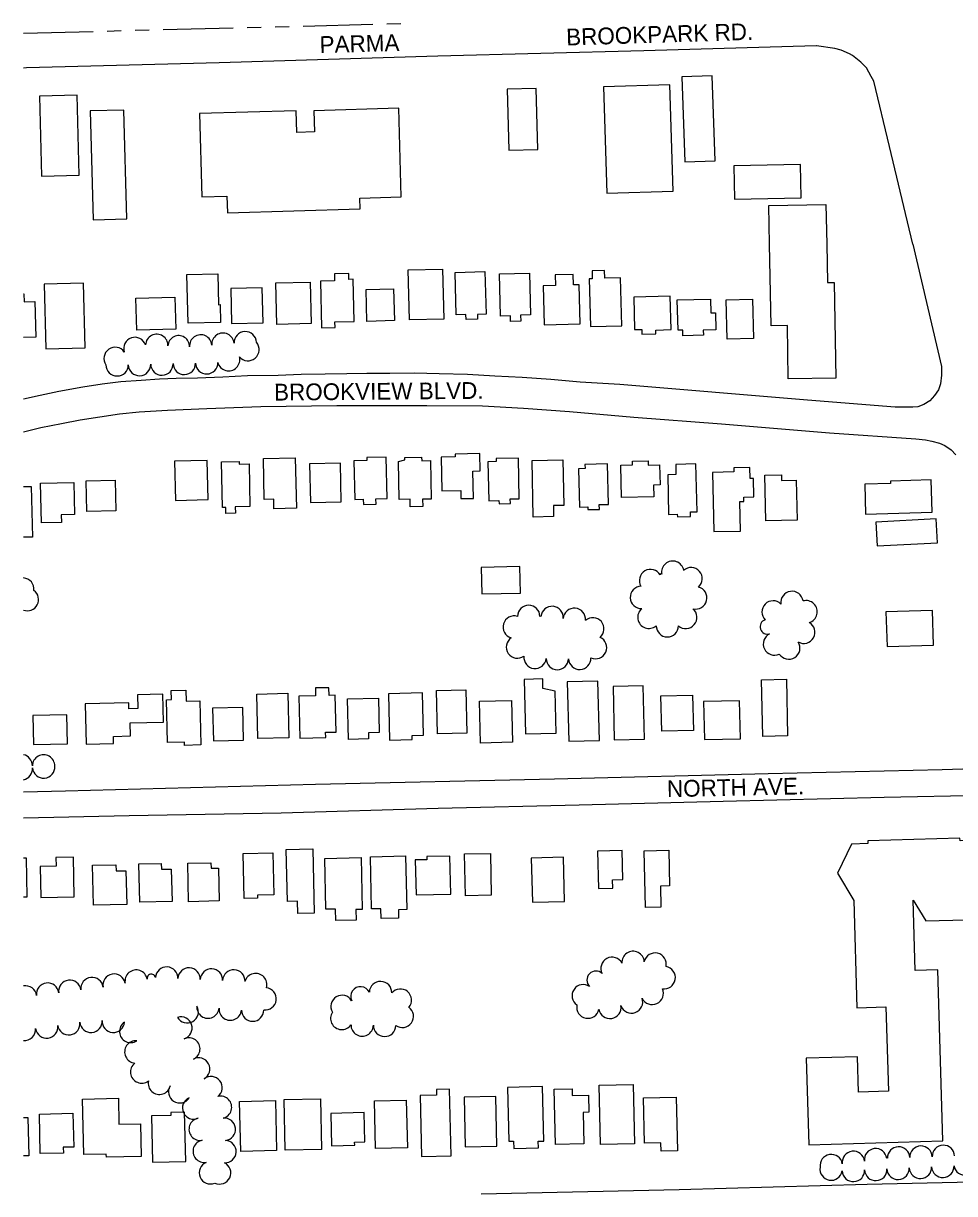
# Model space of a CAD drawing. Extents: x -25029 to 2274964, y -81170 to 687028.
# Drawn here: x -19748 to -18916, y -65597 to -64551 of the extents above; entities that cross this region are included whole.
import ezdxf

# ---------------------------------------------------------------- set-up
doc = ezdxf.new("R2010")
doc.units = 0
for name, color, linetype in [('BLDG', 7, 'Continuous'), ('DIVISIONS', 7, 'Continuous'), ('ROAD', 7, 'Continuous'), ('ROAD-NAME', 7, 'Continuous'), ('TREES', 7, 'Continuous')]:
    doc.layers.add(name, color=color, linetype=linetype)

msp = doc.modelspace()

# ---------------------------------------------------------------- linework, layer by layer
at = {"layer": 'BLDG'}
for p, q in [((-19031.4, -64712.8), (-19030.4, -64748.4)), ((-19748.4, -64965), (-19741.3, -64964.9)), ((-19748.4, -65528.8), (-19744.3, -65528.7))]:
    msp.add_line(p, q, dxfattribs=at)
for points in [[(-19167.7, -64700.9), (-19170.8, -64605.8), (-19230, -64607.7), (-19226.9, -64702.8)], [(-19130.1, -64673.7), (-19132.7, -64597.9), (-19159.8, -64598.8), (-19157.2, -64674.7)], [(-19734.1, -64616.1), (-19732.3, -64687.6), (-19698.4, -64686.7), (-19700.2, -64615.2)], [(-19315.9, -64609.9), (-19314.5, -64664.4), (-19288.7, -64663.7), (-19290.1, -64609.2)], [(-19488.8, -64629), (-19488.3, -64647.9), (-19504.1, -64648.4), (-19504.6, -64629.1), (-19591, -64631.6), (-19588.8, -64706), (-19566.5, -64705.3), (-19566.1, -64720.3), (-19447.3, -64716.8), (-19447.6, -64707.1), (-19410.7, -64706), (-19413, -64626.8)], [(-19688.8, -64629.2), (-19686, -64726.6), (-19655.8, -64725.7), (-19658.6, -64628.4)], [(-19113, -64708.2), (-19053.4, -64707), (-19054, -64677.2), (-19113.6, -64678.4)], [(-19373.8, -64770.5), (-19372.6, -64815.2), (-19403.4, -64816), (-19404.6, -64771.3)], [(-19335.9, -64772.8), (-19334.9, -64810.9), (-19342.6, -64811.1), (-19342.5, -64815.2), (-19352.8, -64815.5), (-19352.9, -64811.2), (-19361.5, -64811.4), (-19362.5, -64773.5)], [(-19213.6, -64821.2), (-19214.7, -64778.3), (-19228.8, -64778.7), (-19229, -64771.9), (-19240.2, -64772.2), (-19240.1, -64779.2), (-19242.7, -64779.2), (-19241.6, -64821.9)], [(-19729.7, -64784.1), (-19728.2, -64841.8), (-19693.2, -64840.9), (-19694.7, -64783.2)], [(-19574.7, -64774.8), (-19573.9, -64802.4), (-19572.6, -64802.3), (-19572.2, -64818.3), (-19601.1, -64819), (-19602.2, -64775.5)], [(-19492.2, -64782.2), (-19491.2, -64819.3), (-19521.9, -64820.1), (-19522.8, -64783)], [(-19469.8, -64822.9), (-19470, -64817.8), (-19452.7, -64817.4), (-19453.6, -64779.7), (-19457.4, -64779.8), (-19457.5, -64774.6), (-19470.3, -64774.9), (-19470.2, -64781.1), (-19483, -64781.4), (-19481.9, -64823.2)], [(-19296.1, -64774.1), (-19295.1, -64811.4), (-19304, -64811.6), (-19303.9, -64817.1), (-19313.1, -64817.3), (-19313.2, -64812.3), (-19321.9, -64812.6), (-19322.9, -64774.8)], [(-19250.8, -64819.4), (-19251.7, -64784.5), (-19256.9, -64784.6), (-19257.1, -64775.4), (-19273, -64775.8), (-19272.8, -64785.2), (-19284, -64785.5), (-19283, -64820.3)], [(-19534, -64818.5), (-19534.9, -64787.2), (-19563.1, -64787.9), (-19562.3, -64819.2)], [(-19417.5, -64788.2), (-19416.8, -64816.6), (-19441.4, -64817.3), (-19442.1, -64788.8)], [(-19202.1, -64824.6), (-19195.8, -64824.5), (-19195.7, -64828.7), (-19183.2, -64828.4), (-19183.3, -64825.1), (-19169.6, -64824.7), (-19170.4, -64794.8), (-19202.8, -64795.7)], [(-19612.2, -64824.2), (-19647, -64825.1), (-19647.8, -64796.5), (-19612.9, -64795.6)], [(-19134.4, -64797.3), (-19134.1, -64809.7), (-19130, -64809.6), (-19129.6, -64824.9), (-19140.8, -64825.2), (-19140.7, -64829.6), (-19159.1, -64830.1), (-19159.2, -64825.1), (-19163.3, -64825.2), (-19164, -64798.1)], [(-19096.7, -64797.3), (-19095.8, -64832.5), (-19119.5, -64833.1), (-19120.4, -64797.9)], [(-19505.4, -64939.2), (-19504.3, -64984.3), (-19524.5, -64984.8), (-19524.7, -64976.2), (-19533.1, -64976.4), (-19533.9, -64939.9)], [(-19441.6, -64938.9), (-19441.5, -64941.6), (-19453, -64941.9), (-19452.2, -64976.5), (-19444.6, -64976.3), (-19444.5, -64980.9), (-19433.2, -64980.6), (-19433.3, -64975.9), (-19423.4, -64975.6), (-19424.3, -64938.5)], [(-19407.4, -64941), (-19407.5, -64938.8), (-19392.5, -64938.5), (-19392.4, -64941.9), (-19384.7, -64941.7), (-19383.9, -64976.1), (-19391.6, -64976.3), (-19391.5, -64982.7), (-19402.7, -64982.9), (-19402.8, -64976.2), (-19412.5, -64976.4), (-19413.3, -64942.6)], [(-19357.4, -64968.3), (-19357.3, -64975.7), (-19346.1, -64975.5), (-19346.7, -64951.1), (-19340.1, -64951), (-19340.4, -64935.5), (-19362.6, -64936), (-19362.5, -64938.4), (-19375, -64938.7), (-19374.3, -64968.7)], [(-19325.8, -64939.9), (-19325.8, -64942.5), (-19333.2, -64942.7), (-19332.4, -64977.7), (-19323.4, -64977.5), (-19323.3, -64980.4), (-19313.2, -64980.2), (-19313.3, -64976), (-19305.2, -64975.8), (-19306, -64939.4)], [(-19266.4, -64940.9), (-19265.5, -64981.7), (-19274.7, -64981.9), (-19274.5, -64991.8), (-19292.7, -64992.2), (-19293.8, -64941.6)], [(-19613.2, -64942.3), (-19612.4, -64977.3), (-19583.3, -64976.6), (-19584.1, -64941.7)], [(-19559.1, -64983.1), (-19558.9, -64988.8), (-19567.5, -64989), (-19567.6, -64983.6), (-19570.4, -64983.6), (-19571.4, -64942.9), (-19555.6, -64942.6), (-19555.6, -64944.8), (-19546.7, -64944.5), (-19545.9, -64982.8)], [(-19492.7, -64944.6), (-19491.9, -64979.2), (-19464.3, -64978.6), (-19465.1, -64943.9)], [(-19246.5, -64945.2), (-19246.4, -64948.9), (-19252.2, -64949.1), (-19251.4, -64983.2), (-19244, -64983.1), (-19243.9, -64985.5), (-19233.6, -64985.3), (-19233.7, -64981), (-19225.6, -64980.8), (-19226.4, -64944.7)], [(-19214.4, -64945.8), (-19204.1, -64945.5), (-19204.1, -64942.3), (-19190.1, -64942), (-19190, -64945.9), (-19179.8, -64945.6), (-19179.4, -64963.4), (-19185.4, -64963.6), (-19185.1, -64974), (-19213.9, -64974.7), (-19214.6, -64946.3)], [(-19165.4, -64945.2), (-19165.2, -64954.1), (-19172.6, -64954.3), (-19171.8, -64989.8), (-19164, -64989.6), (-19163.9, -64992), (-19152.1, -64991.7), (-19152.2, -64987.6), (-19146.3, -64987.5), (-19147.3, -64944.7)], [(-19107.4, -65004.7), (-19108, -64978.4), (-19104.4, -64978.4), (-19104.5, -64974.4), (-19095.5, -64974.2), (-19095.9, -64957.6), (-19099, -64957.7), (-19099.2, -64948), (-19113.6, -64948.3), (-19113.5, -64951.9), (-19132.6, -64952.3), (-19131.4, -65005.2)], [(-19703.4, -64961.3), (-19702.8, -64990), (-19714.6, -64990.2), (-19714.4, -64996.9), (-19732.3, -64997.3), (-19733.1, -64962)], [(-19666.5, -64959.3), (-19665.8, -64986.6), (-19691.6, -64987.2), (-19692.2, -64959.9)], [(-19070.9, -64954.3), (-19070.8, -64959.4), (-19057.7, -64959.1), (-19056.9, -64995), (-19084.9, -64995.6), (-19085.8, -64954.6)], [(-18937, -64959), (-18973.6, -64960), (-18973.5, -64962.2), (-18996.4, -64962.8), (-18995.7, -64989.5), (-18936.2, -64987.9)], [(-18932.7, -64993.9), (-18986.6, -64996.6), (-18985.5, -65018), (-18931.6, -65015.2)], [(-19338.8, -65060.9), (-19304.1, -65060.1), (-19304.6, -65036.3), (-19339.3, -65037.1)], [(-18976.5, -65107.9), (-18934.9, -65106.6), (-18935.9, -65075.6), (-18977.5, -65076.9)], [(-19284.1, -65145.3), (-19284.3, -65136.8), (-19300.9, -65137.2), (-19299.8, -65185.8), (-19272.2, -65185.2), (-19273, -65147.7)], [(-19262.3, -65139.5), (-19261, -65192.5), (-19233.6, -65191.9), (-19234.9, -65138.8)], [(-19066.5, -65137), (-19065.4, -65187.8), (-19087.7, -65188.3), (-19088.9, -65137.5)], [(-19604.3, -65196.2), (-19604.4, -65193.4), (-19619.6, -65193.7), (-19620.5, -65155.4), (-19616, -65155.2), (-19616.2, -65147.3), (-19603.1, -65147), (-19602.9, -65156.7), (-19590.8, -65156.4), (-19589.9, -65195.8)], [(-19512, -65149.6), (-19511.1, -65189.4), (-19538.8, -65190), (-19539.8, -65150.3)], [(-19478.2, -65189.3), (-19478.3, -65184.5), (-19468.9, -65184.3), (-19469.7, -65151.4), (-19475.2, -65151.5), (-19475.4, -65144.7), (-19487.4, -65144.9), (-19487.3, -65151.8), (-19502.1, -65152.1), (-19501.2, -65189.8)], [(-19422.2, -65150), (-19421.2, -65191.6), (-19400.9, -65191.1), (-19400.9, -65187.5), (-19390.8, -65187.2), (-19391.7, -65149.3)], [(-19353, -65146.5), (-19352.1, -65185.3), (-19378.4, -65185.9), (-19379.3, -65147.1)], [(-19221.4, -65143.5), (-19220.3, -65191.2), (-19193.3, -65190.6), (-19194.4, -65142.9)], [(-19692.3, -65195), (-19667.7, -65194.5), (-19667.9, -65188.2), (-19652.8, -65187.8), (-19653, -65176.2), (-19623.2, -65175.5), (-19623.8, -65150.5), (-19646.5, -65151.1), (-19646.2, -65163.4), (-19654, -65163.5), (-19654.1, -65158.2), (-19693.1, -65159.1)], [(-19431.1, -65154.1), (-19430.4, -65184.7), (-19440, -65184.9), (-19439.9, -65190.5), (-19457.8, -65190.9), (-19458.7, -65154.7)], [(-19312.3, -65156), (-19311.4, -65193.4), (-19340, -65194.1), (-19340.9, -65156.6)], [(-19150.3, -65151.4), (-19149.5, -65182.8), (-19177.9, -65183.4), (-19178.6, -65152)], [(-19139.8, -65191), (-19107.5, -65190.3), (-19108.3, -65156.4), (-19140.6, -65157.1)], [(-19739.4, -65195.4), (-19709, -65194.7), (-19709.6, -65168.8), (-19740, -65169.5)], [(-19578.6, -65192.1), (-19551.6, -65191.5), (-19552.3, -65162.3), (-19579.3, -65162.9)], [(-18931.2, -65396.8), (-18951.4, -65397.4), (-18953.3, -65334.5), (-18942, -65353.1), (-18905.9, -65352), (-18883.4, -65306.9), (-18898.5, -65281.1), (-18911.3, -65281.5), (-18911.4, -65279.1), (-18993.7, -65281.6), (-18993.6, -65284), (-19008.2, -65284.4), (-19020.8, -65310.3), (-19006.3, -65334.8), (-19003.5, -65430.7), (-18977.5, -65429.9), (-18975.3, -65505.2), (-19002.1, -65506), (-19003, -65474.5), (-19048.8, -65475.8), (-19046.5, -65553.1), (-18926.6, -65549.6)], [(-19719.4, -65296.4), (-19719.2, -65304.3), (-19733.3, -65304.6), (-19732.7, -65332.2), (-19702.9, -65331.5), (-19703.7, -65296)], [(-19525.4, -65292.3), (-19524.6, -65329.7), (-19539.3, -65330), (-19539.3, -65332.8), (-19551.2, -65333), (-19552.1, -65292.9)], [(-19489.7, -65288.7), (-19488.4, -65346.1), (-19503.2, -65346.4), (-19503.5, -65335.5), (-19512.4, -65335.7), (-19513.5, -65289.3)], [(-19446.6, -65296.4), (-19445.5, -65342.9), (-19451.4, -65343), (-19451.1, -65352.3), (-19469.2, -65352.7), (-19469.4, -65342.5), (-19478, -65342.7), (-19479.1, -65297.2)], [(-19406.9, -65295), (-19405.8, -65342.9), (-19413.3, -65343.1), (-19413.2, -65350.6), (-19428.7, -65350.9), (-19428.9, -65342.2), (-19437.2, -65342.4), (-19438.3, -65295.8)], [(-19387.9, -65295.6), (-19387.8, -65298.4), (-19398.2, -65298.6), (-19397.5, -65329.9), (-19366.5, -65329.2), (-19367.3, -65295.1)], [(-19331, -65292.7), (-19330.2, -65330.1), (-19353.2, -65330.6), (-19354.1, -65293.2)], [(-19294.5, -65296.9), (-19293.5, -65336.4), (-19264.9, -65335.7), (-19265.8, -65296.2)], [(-19235.2, -65290.7), (-19234.4, -65324), (-19221.6, -65323.7), (-19221.8, -65316.3), (-19212.8, -65316.1), (-19213.4, -65290.2)], [(-19171.7, -65290), (-19171, -65321.7), (-19179.1, -65321.9), (-19178.7, -65340.8), (-19192.3, -65341.1), (-19193.5, -65290.5)], [(-19665.7, -65302.9), (-19665.6, -65308.4), (-19656.7, -65308.2), (-19656, -65338.5), (-19685.7, -65339.1), (-19686.6, -65303.4)], [(-19625.2, -65301.7), (-19625.1, -65306.9), (-19616.2, -65306.7), (-19615.5, -65335.7), (-19644.4, -65336.4), (-19645.2, -65302.1)], [(-19580.9, -65301.1), (-19580.7, -65306), (-19574, -65305.8), (-19573.3, -65335.2), (-19600.7, -65335.9), (-19601.5, -65301.6)], [(-19366.1, -65562.9), (-19367.5, -65503.5), (-19379.3, -65503.8), (-19379.2, -65508.8), (-19393.9, -65509.2), (-19392.6, -65563.5)], [(-19310.3, -65549.9), (-19310.2, -65556.4), (-19288, -65555.9), (-19288.2, -65549.9), (-19283.3, -65549.8), (-19284.5, -65501.2), (-19315.8, -65501.9), (-19314.7, -65550)], [(-19258, -65503.1), (-19257.9, -65509), (-19243.4, -65508.7), (-19243, -65524), (-19248.1, -65524.2), (-19247.4, -65552.4), (-19272.8, -65553), (-19273.9, -65503.5)], [(-19203.3, -65499.3), (-19202.1, -65552.3), (-19232.7, -65553), (-19233.9, -65500)], [(-19663.5, -65511.6), (-19663, -65534.8), (-19643.7, -65534.4), (-19643, -65563.5), (-19674.2, -65564.2), (-19674.3, -65561.4), (-19694.5, -65561.9), (-19695.7, -65512.3)], [(-19523.1, -65513.7), (-19522.1, -65558.2), (-19554, -65559), (-19555.1, -65514.4)], [(-19482.9, -65512.1), (-19481.9, -65557.3), (-19514.4, -65558), (-19515.4, -65512.8)], [(-19406.2, -65513.2), (-19405.2, -65556), (-19433.6, -65556.6), (-19434.5, -65513.9)], [(-19325.2, -65554.3), (-19326.2, -65510), (-19354.6, -65510.6), (-19353.6, -65554.9)], [(-19164.9, -65510.5), (-19163.8, -65558.4), (-19178.4, -65558.7), (-19178.6, -65551.3), (-19193.4, -65551.6), (-19194.3, -65511.2)], [(-19704.1, -65525), (-19703.4, -65555.2), (-19712.7, -65555.4), (-19712.6, -65560.5), (-19733.3, -65561), (-19734.1, -65525.7)], [(-19616.7, -65524.2), (-19616.6, -65526.9), (-19633.8, -65527.3), (-19632.9, -65568.6), (-19603.3, -65568), (-19604.3, -65524)], [(-19473, -65554), (-19452.3, -65553.6), (-19452.4, -65550.8), (-19443.2, -65550.5), (-19443.8, -65524.4), (-19473.6, -65525.1)]]:
    msp.add_lwpolyline(points, close=True, dxfattribs=at)
for points in [[(-19081.6, -64748.4), (-19082.1, -64713.7), (-19031.4, -64712.8)], [(-19030.4, -64748.4), (-19029.7, -64782.7), (-19023.9, -64782.6), (-19022.3, -64867.9), (-19064.8, -64868.7), (-19065.6, -64821), (-19080.2, -64821.3), (-19081.6, -64748.4)], [(-19748.4, -64792.6), (-19747.9, -64792.6), (-19747.7, -64799.9), (-19738.1, -64799.6), (-19737.3, -64831.3), (-19748.4, -64831.6)], [(-19741.3, -64964.9), (-19740.2, -65010), (-19748.4, -65010.2)], [(-19748.4, -65331.7), (-19744.9, -65331.7), (-19745.7, -65297), (-19748.4, -65297.1)], [(-19744.3, -65528.7), (-19743.5, -65563), (-19748.4, -65563.1)]]:
    msp.add_lwpolyline(points, dxfattribs=at)
at = {"layer": 'DIVISIONS'}
for p, q in [((-19548.4, -64554.6), (-19535.9, -64554.3)), ((-19523.4, -64554), (-19510.9, -64553.7)), ((-19498.4, -64553.4), (-19436, -64551.7)), ((-19423.5, -64551.4), (-19411, -64551.1)), ((-19748.4, -64559.8), (-19685.9, -64558.2)), ((-19673.4, -64557.9), (-19660.9, -64557.5)), ((-19648.4, -64557.2), (-19635.9, -64556.9)), ((-19623.4, -64556.6), (-19560.9, -64555))]:
    msp.add_line(p, q, dxfattribs=at)
at = {"layer": 'ROAD'}
for points in [[(-18953.6, -64748.4), (-18974.5, -64661), (-18988.5, -64602.5), (-18990.6, -64598.5), (-18994.9, -64590.7), (-18999.9, -64585.6), (-19007.5, -64579.8), (-19010, -64578.1), (-19017.7, -64574.9), (-19023.3, -64573.3), (-19039.7, -64571.1), (-19039.9, -64571.2), (-19193.9, -64575.5), (-19378.1, -64580.3), (-19573.4, -64586.2), (-19745.7, -64590.8), (-19748.4, -64590.9)], [(-18953.6, -64748.4), (-18927.8, -64857.7), (-18927.8, -64865.5), (-18928.9, -64873), (-18930.6, -64878.5), (-18934.2, -64883.4), (-18938.3, -64888.2), (-18943.8, -64891.7), (-18949.1, -64893.7), (-18953.6, -64894), (-18969.3, -64894), (-19047.5, -64887.6), (-19215.4, -64873.7), (-19250.7, -64871.5), (-19277, -64869.3), (-19302.5, -64867.6), (-19327, -64866.4), (-19351.6, -64864.8), (-19376.7, -64864.1), (-19399, -64863.6), (-19420.8, -64863.9), (-19441.5, -64863.9), (-19459.4, -64864.2), (-19478.8, -64864.5), (-19500.1, -64864.9), (-19520.8, -64865.6), (-19548, -64866), (-19570, -64867.1), (-19592.9, -64867.9), (-19611.8, -64868.3), (-19626.8, -64868.8), (-19643.1, -64870), (-19661.2, -64871.3), (-19677.9, -64873.3), (-19695.4, -64876), (-19716.6, -64880.1), (-19733.4, -64883.5), (-19748.4, -64886.8)], [(-19748.4, -64915.9), (-19732.7, -64912.2), (-19714.3, -64908.6), (-19697.5, -64905.3), (-19680.1, -64902.5), (-19662.5, -64899.9), (-19645, -64898.1), (-19619.7, -64896.5), (-19584.3, -64895.3), (-19536.2, -64893.4), (-19468.4, -64892.4), (-19387.7, -64892.5), (-19338.2, -64892.8), (-19301.5, -64895), (-19260.2, -64897.9), (-19202.9, -64902.9), (-19124.4, -64908.8), (-19028, -64916.8), (-18950.7, -64922.4), (-18942.3, -64923.3), (-18936.6, -64924.2), (-18929.7, -64926), (-18924.8, -64928.2), (-18919.2, -64932.1), (-18915, -64936.5)], [(-18890.5, -65217), (-18927.4, -65218), (-19082.7, -65221.7), (-19273.6, -65226.3), (-19487.2, -65231.1), (-19710.6, -65237), (-19748.4, -65238)], [(-19748.4, -65261.1), (-19653.9, -65258.8), (-19517.9, -65256.5), (-19377.8, -65252.4), (-19251.7, -65249.2), (-19123.1, -65246.1), (-18979, -65242.5), (-18890.2, -65240.8)], [(-18847, -65585.5), (-18994.3, -65588.6), (-19162.2, -65593.3), (-19339.4, -65597.4)]]:
    msp.add_lwpolyline(points, dxfattribs=at)
at = {"layer": 'TREES'}
for centre, radius, start, end in [((-19648.7, -64841.5), 10, 18.4508, 198.4508), ((-19629.2, -64838.8), 10, 357.2932, 177.2932), ((-19609.6, -64839.7), 9.67, 357.2932, 177.2932), ((-19589.9, -64839.3), 10, 4.8425, 184.8425), ((-19570, -64837.7), 10, 4.8425, 184.8425), ((-19550.1, -64836.4), 10, 2.3433, 182.3433), ((-19547.7, -64842.5), 10, 220.3565, 40.3565), ((-19666.4, -64850.4), 10, 34.7964, 214.7964), ((-19664.6, -64856.1), 10, 179.8805, 359.8805), ((-19644.6, -64855.9), 10, 181.4502, 1.4502), ((-19624.6, -64855.4), 10, 181.4502, 1.4502), ((-19604.6, -64854.8), 10, 181.4502, 1.4502), ((-19584.6, -64854.3), 10, 181.4502, 1.4502), ((-19565, -64851.5), 10, 194.908, 14.908), ((-19168.1, -65041.5), 10, 10.3411, 190.3411), ((-19187.9, -65048.9), 10, 30.5483, 210.5483), ((-19178.6, -65043.6), 0.699, 21.7297, 201.7297), ((-19151.7, -65047.3), 10, 311.3684, 131.3684), ((-19748.9, -65056.6), 10, 353.2927, 86.8239), ((-19196.1, -65064), 10, 91.8967, 271.8967), ((-19147.5, -65064.4), 10, 255.7556, 75.7556), ((-19744.8, -65065.9), 10, 249.327, 54.217), ((-19061.5, -65068.5), 10, 7.9358, 187.9358), ((-19296.8, -65080.9), 10, 0.0076, 180.0076), ((-19275.9, -65081.9), 10, 355.1936, 175.1936), ((-19256, -65083.6), 10, 355.1936, 175.1936), ((-19189.4, -65081.7), 10, 130.057, 310.057), ((-19156.5, -65081.8), 10, 229.6036, 49.6036), ((-19078.4, -65077), 10, 45.1896, 225.1896), ((-19048.9, -65076.8), 10, 285.7599, 105.7599), ((-19309.7, -65090.5), 10, 73.3471, 253.3471), ((-19286.3, -65081), 0.464, 349.057, 169.057), ((-19239.5, -65092.1), 10, 310.3621, 130.3621), ((-19083.5, -65090.3), 6.53, 107.6407, 287.6407), ((-19051, -65095.1), 10, 240.6849, 60.6849), ((-19172.9, -65089.3), 10, 179.8391, 359.8391), ((-19077.2, -65105.6), 10, 115.792, 295.792), ((-19306.8, -65108.3), 10, 124.8785, 304.8785), ((-19237.1, -65108.8), 10, 245.949, 65.949), ((-19064.4, -65109.2), 10, 212.4302, 32.4302), ((-19291.1, -65117.6), 10, 173.8139, 353.8139), ((-19271.2, -65118.7), 10, 179.6056, 359.6056), ((-19251.2, -65118.4), 10, 182.3883, 2.3883), ((-19750.3, -65214.4), 10, 359.4016, 78.6066), ((-19730.3, -65214.6), 10, 359.4016, 179.4016), ((-19750.3, -65217.1), 10, 280.8803, 4.3252), ((-19730.3, -65215.5), 10, 184.4767, 4.4767), ((-19203.5, -65390.2), 10, 4.0086, 184.0086), ((-19222.3, -65395.5), 10, 27.5145, 207.5145), ((-19183.8, -65391.7), 10, 347.0764, 167.0764), ((-19667.3, -65410.5), 10, 10.2855, 190.2855), ((-19647.6, -65406.9), 10, 10.3315, 190.3315), ((-19634, -65404.4), 3.79, 10.3315, 190.3315), ((-19620.3, -65404.2), 10, 357.5435, 177.5435), ((-19600.3, -65405), 10, 357.5435, 177.5435), ((-19580.3, -65405.9), 10, 357.5435, 177.5435), ((-19560.3, -65406.7), 10, 357.5435, 177.5435), ((-19540.8, -65410), 10, 343.5562, 163.5562), ((-19236.8, -65405.9), 8.02, 45.7834, 225.7834), ((-19175.7, -65403.8), 10, 260.5149, 80.5149), ((-19746.5, -65421), 10, 7.1986, 100.5139), ((-19726.7, -65418.5), 10, 7.1986, 187.1986), ((-19706.9, -65416), 10, 7.1986, 187.1986), ((-19687, -65413.5), 10, 7.1986, 187.1986), ((-19447.1, -65420.6), 8.76, 25.6182, 205.6182), ((-19429.2, -65417.1), 10, 358.1315, 178.1315), ((-19248, -65419.9), 10, 55.6534, 235.6534), ((-19532.4, -65422.7), 10, 263.181, 83.181), ((-19463.6, -65429.5), 10, 30.8434, 210.8434), ((-19411.5, -65423.9), 10, 320.0002, 140.0002), ((-19204.9, -65425.5), 10, 199.3043, 19.3043), ((-19186.4, -65417.9), 10, 205.0947, 25.0947), ((-19602, -65434.3), 10, 210.1817, 30.1817), ((-19583.4, -65430.1), 10, 175.1221, 355.1221), ((-19563.5, -65431.9), 10, 174.5205, 354.5205), ((-19543.5, -65432.8), 10, 180.496, 0.496), ((-19409.7, -65438.4), 10, 234.0571, 54.0571), ((-19243.9, -65430.1), 10, 168.8786, 348.8786), ((-19224.2, -65430.4), 10, 189.2282, 9.2282), ((-19688, -65442.8), 10, 184.5708, 4.5708), ((-19668, -65442.8), 10, 175.3526, 355.3526), ((-19607.6, -65448.8), 10, 287.766, 107.766), ((-19463.9, -65440.2), 10, 145.8032, 325.8032), ((-19747.5, -65450), 10, 265.0422, 4.1062), ((-19727.6, -65447.9), 10, 188.28, 8.28), ((-19707.8, -65445), 10, 188.28, 8.28), ((-19652.5, -65451.9), 10, 123.6267, 303.6267), ((-19445.6, -65446.1), 10, 178.7939, 358.7939), ((-19425.6, -65446.4), 10, 179.3966, 359.3966), ((-19647.9, -65470.2), 10, 84.9637, 264.9637), ((-19600.5, -65467.5), 10, 294.1268, 114.1268), ((-19642.7, -65488.1), 10, 127.4055, 307.4055), ((-19591.7, -65485.4), 10, 298.2687, 118.2687), ((-19580.7, -65502.1), 10, 308.2354, 128.2354), ((-19626.8, -65498.2), 10, 167.5008, 347.5008), ((-19608.7, -65505.8), 10, 147.3019, 327.3019), ((-19596.2, -65520.3), 10, 113.8293, 293.8293), ((-19572.2, -65519.6), 10, 283.478, 103.4781), ((-19590.4, -65539.3), 10, 100.2357, 280.2357), ((-19568.8, -65539.3), 10, 276.1843, 96.1843), ((-19586.8, -65559), 10, 100.2357, 280.2357), ((-19568.2, -65559.2), 10, 267.0192, 87.0192), ((-18986.8, -65566.5), 10, 6.8979, 186.8979), ((-18966.2, -65564.9), 10, 1.9819, 181.9819), ((-18946.2, -65564.2), 10, 1.9819, 181.9819), ((-18926.2, -65563.5), 10, 1.9819, 181.9819), ((-19026.4, -65571.7), 10, 8.9815, 188.9815), ((-19006.6, -65568.9), 10, 6.8979, 186.8979), ((-18976.5, -65565.2), 0.357, 6.8979, 186.8979), ((-18906.8, -65570.3), 10, 189.4479, 9.4479), ((-19581.2, -65578.1), 10, 112.7528, 292.7528), ((-19573, -65578.3), 10, 244.679, 64.679), ((-19026.5, -65574.9), 10, 170.462, 350.462), ((-19006.6, -65576.1), 10, 182.6109, 2.6109), ((-18986.6, -65575.2), 10, 182.6109, 2.6109), ((-18966.7, -65574.2), 10, 182.6109, 2.6109), ((-18946.7, -65573.3), 10, 182.6109, 2.6109), ((-18926.7, -65572.4), 10, 182.6109, 2.6109)]:
    msp.add_arc(centre, radius, start, end, dxfattribs=at)

# ---------------------------------------------------------------- texts
at = {"layer": 'DIVISIONS'}
msp.add_text('PARMA', height=15, rotation=1.4742, dxfattribs=at).set_placement((-19483.5, -64577.5))
at = {"layer": 'ROAD-NAME'}
for s, rotation, p in [('BROOKPARK RD.', 1.7689, (-19263.1, -64570.8)), ('BROOKVIEW BLVD.', 0.4998, (-19524.3, -64888.1)), ('NORTH AVE.', 1.1981, (-19173.1, -65242.5))]:
    msp.add_text(s, height=15, rotation=rotation, dxfattribs=at).set_placement(p)

doc.saveas('drawing.dxf')
